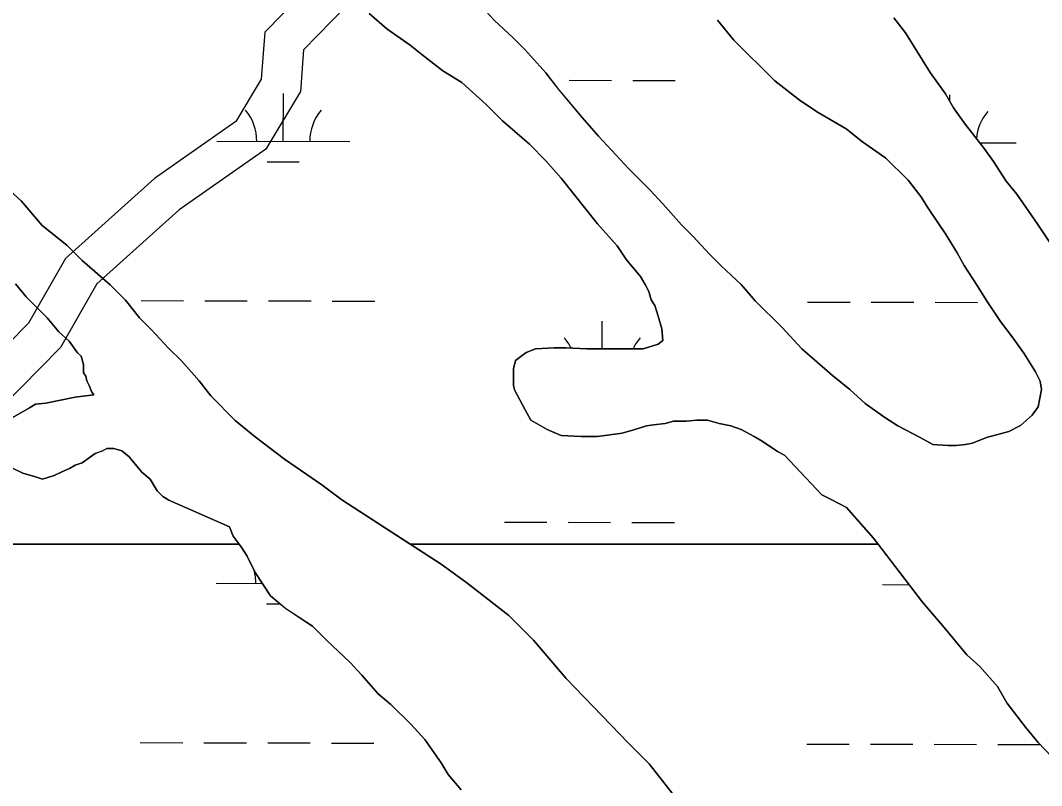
# Model space of a CAD drawing. Extents: x 3187622 to 3225504, y 800805 to 826213.
# Drawn here: x 3208906 to 3209675, y 820209 to 820785 of the extents above; entities that cross this region are included whole.
import ezdxf

# ---------------------------------------------------------------- set-up
doc = ezdxf.new("R2010")
doc.units = 0
for name, color, linetype in [('V-ROAD-CNTR', 7, 'Continuous'), ('V-SITE-VEGE', 7, 'Continuous'), ('V-WETL-SWMP', 7, 'Continuous')]:
    doc.layers.add(name, color=color, linetype=linetype)

msp = doc.modelspace()

# ---------------------------------------------------------------- linework, layer by layer
at = {"layer": 'V-ROAD-CNTR'}
for points in [[(3209308.73, 821031.8), (3209286.65, 821005.23), (3209171.9, 820860.1), (3209089.58, 820775.87), (3209087.02, 820740.58), (3209067.93, 820708.76), (3209006.52, 820665.87), (3208939.44, 820605.65), (3208911.76, 820556.84), (3208839.42, 820483.65), (3208756.21, 820390.85), (3208616.78, 820290.27), (3208511.79, 820230.5), (3208443.23, 820166.02), (3208394.68, 820127.07), (3208358.15, 820116.62), (3208322.61, 820104.61), (3208297.72, 820075.73), (3208204.65, 820004.15), (3208108.04, 819919.43), (3208096.8, 819885.96), (3208062.51, 819845.34), (3207801.59, 819629.17)], [(3209333.51, 821014.68), (3209309.96, 820986.34), (3209194.46, 820840.26), (3209118.71, 820762.75), (3209116.42, 820731.28), (3209090.37, 820687.83), (3209025.2, 820642.32), (3208963.12, 820586.6), (3208935.89, 820538.58), (3208861.27, 820463.08), (3208776.38, 820368.42), (3208633.03, 820265), (3208529.74, 820206.19), (3208462.92, 820143.36), (3208408.74, 820099.89), (3208367.08, 820087.98), (3208339.99, 820078.81), (3208318.44, 820053.81), (3208223.71, 819980.96), (3208133.91, 819902.21), (3208123.42, 819870.98), (3208083.71, 819823.95), (3207820.23, 819605.65)]]:
    msp.add_lwpolyline(points, dxfattribs=at)
at = {"layer": 'V-SITE-VEGE'}
for p, q in [((3209181.55, 820778.57), (3209168.34, 820790)), ((3209563.44, 820786.82), (3209572.25, 820775.39)), ((3209199.17, 820766.27), (3209181.55, 820778.57)), ((3209262.5, 820784.8), (3209276.59, 820771.61)), ((3209442.9, 820770), (3209430.57, 820784.95)), ((3209276.59, 820771.61), (3209285.4, 820762.82)), ((3209572.25, 820775.39), (3209590.75, 820745.49)), ((3209207.97, 820759.24), (3209199.17, 820766.27)), ((3209285.4, 820762.82), (3209301.25, 820745.24)), ((3209473.73, 820739.23), (3209442.9, 820770)), ((3209223.82, 820746.93), (3209207.97, 820759.24)), ((3209237.91, 820738.14), (3209223.82, 820746.93)), ((3209301.25, 820745.24), (3209310.94, 820732.93)), ((3209590.75, 820745.49), (3209602.21, 820729.66)), ((3209256.4, 820721.44), (3209237.91, 820738.14)), ((3209310.94, 820732.93), (3209328.56, 820711.82)), ((3209493.1, 820724.29), (3209473.73, 820739.23)), ((3209602.21, 820729.66), (3209608.38, 820719.11)), ((3209268.73, 820709.13), (3209256.4, 820721.44)), ((3209506.31, 820715.5), (3209493.1, 820724.29)), ((3209608.38, 820719.11), (3209617.19, 820706.8)), ((3209288.99, 820691.55), (3209268.73, 820709.13)), ((3209328.56, 820711.82), (3209340.89, 820697.76)), ((3209527.43, 820703.2), (3209506.31, 820715.5)), ((3209539.76, 820693.53), (3209527.43, 820703.2)), ((3209617.19, 820706.8), (3209622.47, 820699.76)), ((3209340.89, 820697.76), (3209363.79, 820673.14)), ((3209622.47, 820699.76), (3209631.28, 820688.33)), ((3209301.31, 820679.24), (3209288.99, 820691.55)), ((3209557.37, 820681.22), (3209539.76, 820693.53)), ((3209631.28, 820688.33), (3209638.33, 820678.66)), ((3209312.76, 820666.05), (3209301.31, 820679.24)), ((3209574.11, 820664.52), (3209557.37, 820681.22)), ((3209638.33, 820678.66), (3209648.02, 820663.71)), ((3209363.79, 820673.14), (3209379.65, 820657.31)), ((3209340.07, 820631.76), (3209312.76, 820666.05)), ((3209583.79, 820652.21), (3209574.11, 820664.52)), ((3209648.02, 820663.71), (3209655.95, 820654.03)), ((3208895.68, 820658.65), (3208906.25, 820648.98)), ((3209379.65, 820657.31), (3209389.33, 820646.76)), ((3208906.25, 820648.98), (3208922.1, 820630.52)), ((3209589.08, 820643.42), (3209583.79, 820652.21)), ((3209655.95, 820654.03), (3209671.81, 820631.17)), ((3209389.33, 820646.76), (3209403.43, 820630.94)), ((3209597.01, 820631.98), (3209589.08, 820643.42)), ((3208922.1, 820630.52), (3208940.59, 820615.57)), ((3209355.05, 820615.06), (3209340.07, 820631.76)), ((3209403.43, 820630.94), (3209412.23, 820622.14)), ((3209602.3, 820624.07), (3209597.01, 820631.98)), ((3209671.81, 820631.17), (3209682.38, 820615.34)), ((3209412.23, 820622.14), (3209424.56, 820608.96)), ((3209611.11, 820610), (3209602.3, 820624.07)), ((3208940.59, 820615.57), (3208952.04, 820604.14)), ((3209362.09, 820604.5), (3209355.05, 820615.06)), ((3209616.4, 820600.32), (3209611.11, 820610)), ((3208952.04, 820604.14), (3208973.18, 820585.68)), ((3209372.66, 820592.19), (3209362.09, 820604.5)), ((3209424.56, 820608.96), (3209433.37, 820600.16)), ((3209433.37, 820600.16), (3209448.34, 820586.1)), ((3209626.09, 820585.37), (3209616.4, 820600.32)), ((3208909.83, 820576.83), (3208901.9, 820586.5)), ((3209376.19, 820586.04), (3209372.66, 820592.19)), ((3209378.83, 820580.76), (3209376.19, 820586.04)), ((3209448.34, 820586.1), (3209458.91, 820573.79)), ((3208973.18, 820585.68), (3208984.63, 820574.25)), ((3209380.6, 820574.6), (3209378.83, 820580.76)), ((3209633.14, 820573.94), (3209626.09, 820585.37)), ((3208925.68, 820561), (3208909.83, 820576.83)), ((3208984.63, 820574.25), (3208995.2, 820561.06)), ((3209383.24, 820570.2), (3209380.6, 820574.6)), ((3209458.91, 820573.79), (3209479.17, 820553.57)), ((3209643.71, 820558.11), (3209633.14, 820573.94)), ((3209385.89, 820562.28), (3209383.24, 820570.2)), ((3208934.49, 820550.45), (3208925.68, 820561)), ((3208995.2, 820561.06), (3209004, 820552.27)), ((3209388.54, 820552.61), (3209385.89, 820562.28)), ((3209652.52, 820546.68), (3209643.71, 820558.11)), ((3208942.42, 820543.42), (3208934.49, 820550.45)), ((3209004, 820552.27), (3209017.22, 820538.2)), ((3209389.42, 820543.81), (3209388.54, 820552.61)), ((3209479.17, 820553.57), (3209494.14, 820537.74)), ((3208948.58, 820534.63), (3208942.42, 820543.42)), ((3209374.47, 820537.63), (3209385.91, 820541.17)), ((3209385.91, 820541.17), (3209389.42, 820543.81)), ((3209661.33, 820534.37), (3209652.52, 820546.68)), ((3208951.23, 820531.99), (3208948.58, 820534.63)), ((3209017.22, 820538.2), (3209026.9, 820528.54)), ((3209278.56, 820528.75), (3209286.48, 820534.92)), ((3209286.48, 820534.92), (3209293.52, 820537.56)), ((3209293.52, 820537.56), (3209307.6, 820538.46)), ((3209307.6, 820538.46), (3209316.39, 820538.47)), ((3209316.39, 820538.47), (3209332.23, 820537.6)), ((3209332.23, 820537.6), (3209374.47, 820537.63)), ((3209494.14, 820537.74), (3209517.04, 820517.52)), ((3209670.15, 820520.3), (3209661.33, 820534.37)), ((3208952.99, 820525.83), (3208951.23, 820531.99)), ((3208953, 820519.67), (3208952.99, 820525.83)), ((3209026.9, 820528.54), (3209040.12, 820513.59)), ((3209276.81, 820522.59), (3209278.56, 820528.75)), ((3208954.76, 820517.03), (3208953, 820519.67)), ((3208955.64, 820513.51), (3208954.76, 820517.03)), ((3209276.82, 820510.27), (3209276.81, 820522.59)), ((3209517.04, 820517.52), (3209530.25, 820506.97)), ((3209673.67, 820513.26), (3209670.15, 820520.3)), ((3208957.4, 820509.99), (3208955.64, 820513.51)), ((3208959.17, 820505.59), (3208957.4, 820509.99)), ((3209040.12, 820513.59), (3209048.93, 820502.15)), ((3209277.71, 820506.75), (3209276.82, 820510.27)), ((3209674.56, 820507.1), (3209673.67, 820513.26)), ((3208946.85, 820501.19), (3208960.93, 820502.96)), ((3208960.93, 820502.96), (3208959.17, 820505.59)), ((3209048.93, 820502.15), (3209067.42, 820483.69)), ((3209285.64, 820491.8), (3209277.71, 820506.75)), ((3209530.25, 820506.97), (3209541.69, 820496.42)), ((3209671.93, 820493.9), (3209674.56, 820507.1)), ((3208912.54, 820493.23), (3208916.94, 820495.88)), ((3208916.94, 820495.88), (3208924.86, 820496.77)), ((3208924.86, 820496.77), (3208946.85, 820501.19)), ((3209541.69, 820496.42), (3209556.66, 820485.88)), ((3209667.53, 820487.73), (3209671.93, 820493.9)), ((3208892.31, 820481.78), (3208912.54, 820493.23)), ((3209290.04, 820483.89), (3209285.64, 820491.8)), ((3209658.74, 820479.81), (3209667.53, 820487.73)), ((3209067.42, 820483.69), (3209082.39, 820471.39)), ((3209302.37, 820476.86), (3209290.04, 820483.89)), ((3209377.16, 820479.56), (3209368.36, 820476.91)), ((3209382.44, 820480.45), (3209377.16, 820479.56)), ((3209391.24, 820481.33), (3209382.44, 820480.45)), ((3209397.4, 820483.1), (3209391.24, 820481.33)), ((3209407.08, 820483.11), (3209397.4, 820483.1)), ((3209415, 820483.99), (3209407.08, 820483.11)), ((3209422.92, 820484), (3209415, 820483.99)), ((3209431.72, 820481.37), (3209422.92, 820484)), ((3209440.52, 820479.62), (3209431.72, 820481.37)), ((3209448.44, 820476.98), (3209440.52, 820479.62)), ((3209556.66, 820485.88), (3209566.35, 820479.73)), ((3209566.35, 820479.73), (3209583.08, 820470.94)), ((3209649.95, 820475.4), (3209658.74, 820479.81)), ((3209082.39, 820471.39), (3209104.4, 820454.69)), ((3209312.93, 820472.47), (3209302.37, 820476.86)), ((3209327.89, 820471.6), (3209312.93, 820472.47)), ((3209340.21, 820471.61), (3209327.89, 820471.6)), ((3209358.69, 820474.27), (3209340.21, 820471.61)), ((3209368.36, 820476.91), (3209358.69, 820474.27)), ((3209458.12, 820471.71), (3209448.44, 820476.98)), ((3209464.28, 820468.2), (3209458.12, 820471.71)), ((3209583.08, 820470.94), (3209592.76, 820465.67)), ((3209622.67, 820466.58), (3209633.23, 820470.99)), ((3209633.23, 820470.99), (3209649.95, 820475.4)), ((3209475.73, 820460.29), (3209464.28, 820468.2)), ((3209592.76, 820465.67), (3209604.2, 820464.8)), ((3209604.2, 820464.8), (3209610.36, 820464.81)), ((3209610.36, 820464.81), (3209617.4, 820465.69)), ((3209617.4, 820465.69), (3209622.67, 820466.58)), ((3208958.33, 820456.32), (3208952.18, 820451.92)), ((3208961.85, 820458.96), (3208958.33, 820456.32)), ((3208967.13, 820460.72), (3208961.85, 820458.96)), ((3208970.64, 820462.49), (3208967.13, 820460.72)), ((3208975.92, 820462.49), (3208970.64, 820462.49)), ((3208982.09, 820460.74), (3208975.92, 820462.49)), ((3208987.37, 820456.34), (3208982.09, 820460.74)), ((3208990.89, 820451.95), (3208987.37, 820456.34)), ((3209481.01, 820457.66), (3209475.73, 820460.29)), ((3209509.2, 820427.76), (3209481.01, 820457.66)), ((3208942.5, 820447.51), (3208936.34, 820444.86)), ((3208946.9, 820450.15), (3208942.5, 820447.51)), ((3208952.18, 820451.92), (3208946.9, 820450.15)), ((3208997.06, 820444.92), (3208990.89, 820451.95)), ((3209104.4, 820454.69), (3209132.58, 820435.35)), ((3208907.31, 820443.95), (3208900.26, 820447.47)), ((3208916.99, 820441.33), (3208907.31, 820443.95)), ((3208922.27, 820439.57), (3208916.99, 820441.33)), ((3208931.07, 820442.22), (3208922.27, 820439.57)), ((3208936.34, 820444.86), (3208931.07, 820442.22)), ((3209003.22, 820439.64), (3208997.06, 820444.92)), ((3209008.51, 820430.84), (3209003.22, 820439.64)), ((3209132.58, 820435.35), (3209147.55, 820423.93)), ((3209012.91, 820426.45), (3209008.51, 820430.84)), ((3209017.32, 820423.81), (3209012.91, 820426.45)), ((3209516.24, 820424.25), (3209509.2, 820427.76)), ((3209063.09, 820403.61), (3209017.32, 820423.81)), ((3209147.55, 820423.93), (3209199.1, 820390.63)), ((3209527.68, 820418.1), (3209516.24, 820424.25)), ((3209547.94, 820395.24), (3209527.68, 820418.1)), ((3209065.73, 820396.58), (3209063.09, 820403.61)), ((3209070.37, 820390.63), (3209065.73, 820396.58)), ((3209551.47, 820390.63), (3209547.94, 820395.24)), ((3208570.04, 820390.63), (3209070.37, 820390.63)), ((3209199.1, 820390.63), (3209551.47, 820390.63))]:
    msp.add_line(p, q, dxfattribs=at)
for points in [[(3209237.49, 820205.78), (3209227.8, 820217.21), (3209222.52, 820226.01), (3209210.18, 820243.59), (3209199.61, 820255.02), (3209184.64, 820269.97), (3209174.95, 820277.88), (3209162.62, 820291.95), (3209153.81, 820301.62), (3209136.2, 820318.32), (3209125.63, 820328.87), (3209105.38, 820342.05), (3209093.93, 820351.72), (3209082.48, 820369.31), (3209076.31, 820381.63), (3209071.9, 820388.66), (3209070.37, 820390.63), (3208570.04, 820390.63)], [(3209687.12, 820225.53), (3209672.15, 820241.36), (3209662.46, 820252.79), (3209648.36, 820271.26), (3209641.31, 820283.57), (3209628.1, 820298.51), (3209618.42, 820307.31), (3209599.92, 820329.29), (3209584.94, 820346.88), (3209551.47, 820390.63), (3209199.1, 820390.63), (3209222.38, 820375.59), (3209241.75, 820361.53), (3209273.45, 820336.92), (3209291.95, 820318.46), (3209316.61, 820289.44), (3209336.87, 820268.34)], [(3209336.87, 820268.34), (3209363.29, 820241.09), (3209379.14, 820225.26), (3209402.04, 820196.24)]]:
    msp.add_lwpolyline(points, dxfattribs=at)
at = {"layer": 'V-WETL-SWMP'}
for p, q in [((3209318.73, 820739.73), (3209350.73, 820739.67)), ((3209366.73, 820739.64), (3209398.73, 820739.57)), ((3209103.57, 820693.74), (3209103.64, 820729.74)), ((3209605.54, 820723.96), (3209605.55, 820728.72)), ((3209053.57, 820693.84), (3209153.57, 820693.64)), ((3209627.93, 820692.67), (3209655.47, 820692.62)), ((3209091.54, 820678.33), (3209115.54, 820678.29)), ((3208996.48, 820573.89), (3209028.48, 820573.82)), ((3209044.48, 820573.79), (3209076.48, 820573.73)), ((3209092.48, 820573.69), (3209124.48, 820573.63)), ((3209140.48, 820573.59), (3209172.48, 820573.53)), ((3209498.39, 820572.87), (3209530.39, 820572.8)), ((3209546.39, 820572.77), (3209578.39, 820572.7)), ((3209594.39, 820572.67), (3209626.39, 820572.61)), ((3209343.72, 820537.61), (3209343.76, 820558.44)), ((3209270.05, 820407.16), (3209302.05, 820407.09)), ((3209318.05, 820407.06), (3209350.05, 820406.99)), ((3209366.05, 820406.96), (3209398.05, 820406.9)), ((3209052.89, 820361.17), (3209087.83, 820361.1)), ((3209554.8, 820360.15), (3209574.82, 820360.11)), ((3209090.86, 820345.66), (3209101.14, 820345.64)), ((3208995.8, 820241.21), (3209027.8, 820241.15)), ((3209043.8, 820241.12), (3209075.8, 820241.05)), ((3209091.8, 820241.02), (3209123.8, 820240.95)), ((3209139.8, 820240.92), (3209171.8, 820240.86)), ((3209497.71, 820240.19), (3209529.71, 820240.13)), ((3209545.71, 820240.09), (3209577.71, 820240.03)), ((3209593.71, 820240), (3209625.71, 820239.93)), ((3209641.71, 820239.9), (3209673.59, 820239.83))]:
    msp.add_line(p, q, dxfattribs=at)
for points in [[(3209310.95, 820732.93), (3209301.25, 820745.24), (3209285.4, 820762.82), (3209276.59, 820771.61), (3209262.5, 820784.8), (3209252.81, 820795.35)], [(3209168.35, 820790), (3209181.55, 820778.57), (3209199.16, 820766.27), (3209207.97, 820759.23), (3209223.82, 820746.93), (3209237.91, 820738.14), (3209256.4, 820721.44), (3209268.73, 820709.13), (3209288.98, 820691.55), (3209301.31, 820679.24), (3209312.76, 820666.05), (3209340.07, 820631.76), (3209355.04, 820615.05), (3209362.09, 820604.5), (3209372.66, 820592.19), (3209376.19, 820586.03), (3209378.83, 820580.76), (3209380.6, 820574.6), (3209383.24, 820570.2), (3209385.89, 820562.28), (3209388.54, 820552.61), (3209389.42, 820543.81), (3209385.91, 820541.17), (3209374.47, 820537.64), (3209332.23, 820537.6), (3209316.39, 820538.46), (3209307.6, 820538.46), (3209293.52, 820537.57), (3209286.48, 820534.92), (3209278.56, 820528.75), (3209276.81, 820522.59), (3209276.82, 820510.27), (3209277.71, 820506.75), (3209285.64, 820491.8), (3209290.04, 820483.89), (3209302.37, 820476.86), (3209312.93, 820472.47), (3209327.89, 820471.6), (3209340.21, 820471.61)], [(3209682.38, 820615.34), (3209671.81, 820631.17), (3209655.95, 820654.03), (3209648.02, 820663.71), (3209638.33, 820678.66), (3209631.28, 820688.33), (3209622.47, 820699.76), (3209617.19, 820706.8), (3209608.38, 820719.11), (3209602.21, 820729.66), (3209590.75, 820745.49), (3209572.25, 820775.39), (3209563.44, 820786.82)], [(3209430.57, 820784.95), (3209442.9, 820770), (3209473.73, 820739.23), (3209493.1, 820724.29), (3209506.31, 820715.5), (3209527.44, 820703.2), (3209539.76, 820693.53), (3209557.37, 820681.22), (3209574.11, 820664.52), (3209583.8, 820652.21), (3209589.08, 820643.42), (3209597.01, 820631.98), (3209602.3, 820624.07), (3209611.11, 820610), (3209616.4, 820600.32), (3209626.09, 820585.37), (3209633.14, 820573.94), (3209643.71, 820558.11), (3209652.52, 820546.68), (3209661.33, 820534.37), (3209670.14, 820520.3), (3209673.67, 820513.26), (3209674.56, 820507.1), (3209671.93, 820493.9), (3209667.53, 820487.73), (3209658.74, 820479.81), (3209649.95, 820475.4), (3209633.23, 820470.99), (3209622.68, 820466.58), (3209617.4, 820465.69), (3209610.36, 820464.81), (3209604.2, 820464.8), (3209592.76, 820465.67), (3209583.07, 820470.94), (3209566.35, 820479.73), (3209556.66, 820485.88), (3209541.7, 820496.43), (3209530.25, 820506.97), (3209517.04, 820517.52), (3209494.14, 820537.74), (3209479.17, 820553.57), (3209458.91, 820573.79), (3209448.34, 820586.1), (3209433.37, 820600.16), (3209424.56, 820608.96), (3209412.23, 820622.14), (3209403.43, 820630.94), (3209389.33, 820646.76), (3209379.65, 820657.31), (3209363.79, 820673.14), (3209340.89, 820697.76), (3209328.56, 820711.82), (3209310.95, 820732.93)], [(3209402.05, 820196.24), (3209379.14, 820225.26), (3209363.29, 820241.09), (3209336.87, 820268.34), (3209316.61, 820289.44), (3209291.95, 820318.46), (3209273.45, 820336.92), (3209241.75, 820361.53), (3209222.38, 820375.59), (3209147.55, 820423.93), (3209132.58, 820435.35), (3209104.4, 820454.69), (3209082.39, 820471.39), (3209067.42, 820483.69), (3209048.93, 820502.16), (3209040.12, 820513.59), (3209026.9, 820528.53), (3209017.22, 820538.2), (3209004, 820552.27), (3208995.2, 820561.06), (3208984.63, 820574.25), (3208973.18, 820585.68), (3208952.04, 820604.14), (3208940.59, 820615.57), (3208922.1, 820630.52), (3208906.25, 820648.98), (3208895.68, 820658.65)], [(3208901.9, 820586.5), (3208909.83, 820576.83), (3208925.68, 820561), (3208934.49, 820550.45), (3208942.42, 820543.42), (3208948.58, 820534.62), (3208951.23, 820531.99), (3208952.99, 820525.83), (3208953, 820519.67), (3208954.76, 820517.03), (3208955.64, 820513.51), (3208957.41, 820509.99), (3208959.17, 820505.6), (3208960.93, 820502.96), (3208946.85, 820501.19), (3208924.86, 820496.77), (3208916.94, 820495.88), (3208912.54, 820493.24), (3208892.31, 820481.78)], [(3209340.21, 820471.61), (3209358.69, 820474.27), (3209368.36, 820476.91), (3209377.16, 820479.56), (3209382.44, 820480.45), (3209391.24, 820481.33), (3209397.4, 820483.1), (3209407.08, 820483.11), (3209414.99, 820483.99), (3209422.91, 820484), (3209431.72, 820481.37), (3209440.52, 820479.62), (3209448.44, 820476.98), (3209458.12, 820471.71), (3209464.29, 820468.2), (3209475.73, 820460.29), (3209481.01, 820457.66), (3209509.2, 820427.76), (3209516.24, 820424.25), (3209527.68, 820418.1), (3209547.94, 820395.24), (3209584.94, 820346.87), (3209599.92, 820329.29), (3209618.41, 820307.31), (3209628.1, 820298.51), (3209641.31, 820283.57), (3209648.36, 820271.25), (3209662.46, 820252.79), (3209672.15, 820241.36), (3209687.12, 820225.53)], [(3208900.26, 820447.47), (3208907.31, 820443.96), (3208916.99, 820441.32), (3208922.27, 820439.57), (3208931.07, 820442.22), (3208936.34, 820444.86), (3208942.5, 820447.51), (3208946.9, 820450.15), (3208952.18, 820451.91), (3208958.33, 820456.32), (3208961.85, 820458.96), (3208967.13, 820460.73), (3208970.65, 820462.49), (3208975.93, 820462.49), (3208982.09, 820460.74), (3208987.37, 820456.34), (3208990.89, 820451.95), (3208997.06, 820444.91), (3209003.22, 820439.64), (3209008.51, 820430.84), (3209012.91, 820426.45), (3209017.32, 820423.81), (3209063.09, 820403.61), (3209065.74, 820396.58), (3209071.9, 820388.66), (3209076.31, 820381.63), (3209082.48, 820369.31), (3209093.93, 820351.72), (3209105.38, 820342.06), (3209125.63, 820328.87), (3209136.2, 820318.32), (3209153.81, 820301.62), (3209162.62, 820291.95)], [(3209162.62, 820291.95), (3209174.95, 820277.88), (3209184.64, 820269.97), (3209199.61, 820255.02), (3209210.18, 820243.59), (3209222.51, 820226.01), (3209227.8, 820217.21), (3209237.49, 820205.78)]]:
    msp.add_lwpolyline(points, dxfattribs=at)
for centre, start, end in [((3209048.33, 820694.33), 359.11148, 40.65514), ((3209158.81, 820694.1), 139.11148, 180.65514), ((3209660.72, 820693.08), 139.11148, 175.67813), ((3209288.45, 820523.03), 25.59825, 40.65514), ((3209398.93, 820522.8), 139.11148, 155.12157), ((3209047.65, 820361.65), 40.1976, 40.65514), ((3209047.65, 820361.65), 359.11148, 15.38271)]:
    msp.add_arc(centre, 35.25, start, end, dxfattribs=at)

doc.saveas('drawing.dxf')
